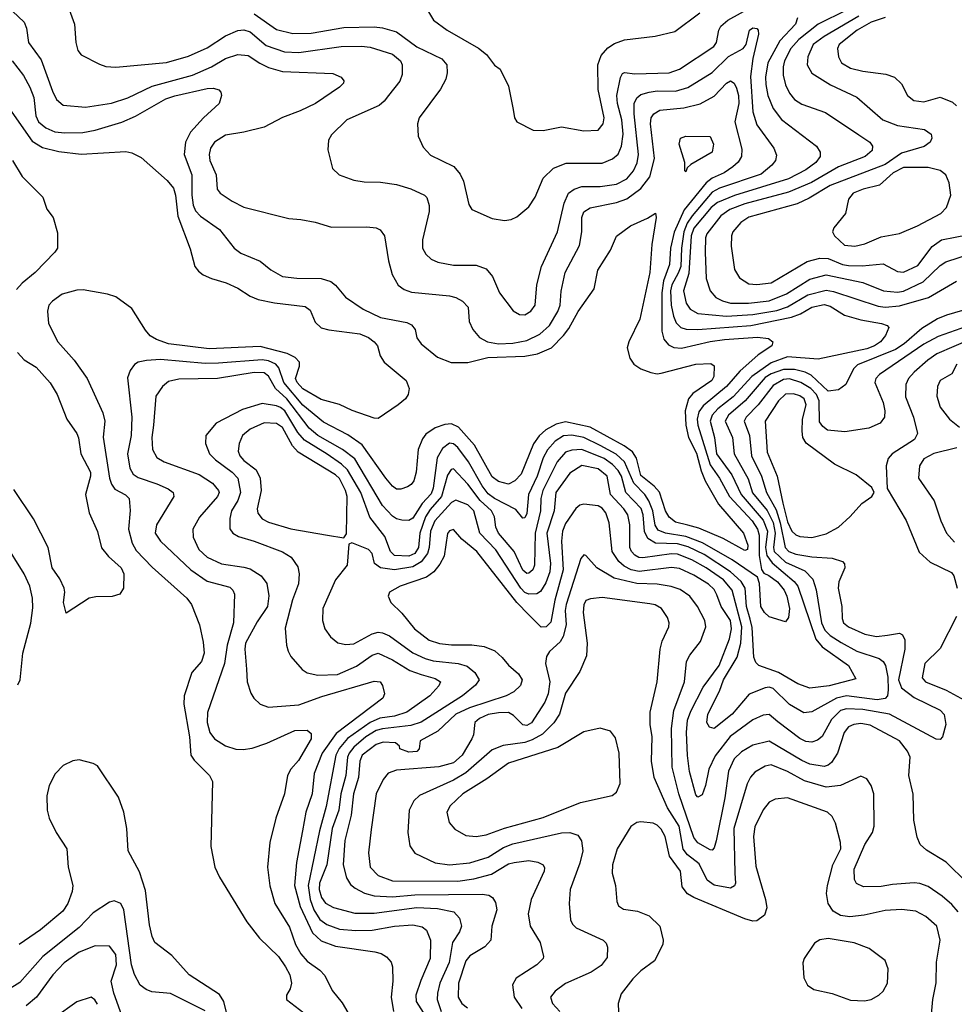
# Model space of a CAD drawing. Extents: x 997026 to 1115308, y 536381 to 619039.
# Tile 438 of 484: x 1097794 to 1102384, y 551211 to 556047. Entities that reach past the tile are written whole.
import ezdxf

# ---------------------------------------------------------------- set-up
doc = ezdxf.new("R2010")
doc.units = 0

msp = doc.modelspace()

# ---------------------------------------------------------------- linework, layer by layer
at = {"layer": '0CON20XD'}
for points in [[(1097730.6, 556115), (1097815.6, 556035), (1097827.8, 556005), (1097837.5, 555935), (1097899.2, 555849.2), (1097954.8, 555695), (1097974.8, 555654.8), (1098006.7, 555626.7), (1098116.3, 555616.3), (1098245, 555636.6), (1098325, 555662.8), (1098445, 555720.8), (1098642.2, 555775), (1098734.9, 555815.1), (1098805, 555855.8), (1098865, 555875.3), (1098915, 555871.6), (1098972.7, 555832.7), (1099015, 555812.6), (1099085, 555792.4), (1099331.8, 555781.8), (1099373.3, 555765), (1099386.1, 555746.1), (1099383.8, 555735), (1099364, 555715), (1099245.8, 555635), (1099171.3, 555598.7), (1099084.2, 555565.8), (1098995, 555519.5), (1098895, 555493.5), (1098805, 555478.9), (1098750, 555445), (1098730, 555415), (1098724.6, 555385), (1098727.5, 555355), (1098759.2, 555285), (1098764.2, 555215), (1098778, 555195), (1098837.5, 555155), (1098895, 555126.5), (1099115, 555070), (1099175, 555065.7)], [(1098030, 556115), (1098063.1, 556025), (1098069.4, 555935), (1098079.2, 555895), (1098095, 555874), (1098185, 555827.5), (1098217, 555817), (1098265, 555813.1), (1098515, 555836.7), (1098623.1, 555866.9), (1098715, 555909.1), (1098805, 555967.6), (1098865, 555993.1), (1098895, 555996.8), (1098925, 555986.4), (1099005, 555920), (1099095, 555888.3), (1099165.3, 555885.2), (1099372.5, 555915), (1099472.6, 555917.4), (1099515, 555912), (1099625, 555878), (1099664.7, 555845), (1099671.8, 555825), (1099671.8, 555778.2), (1099661.1, 555745), (1099605.4, 555675), (1099584.2, 555645.8), (1099558.6, 555625), (1099400, 555555), (1099325, 555481.2), (1099310.8, 555455), (1099307.3, 555407.3), (1099330, 555315), (1099363.3, 555285), (1099435, 555258.1), (1099485, 555250.5), (1099565, 555248.9), (1099645, 555236.7), (1099715, 555215.6), (1099781.2, 555185), (1099792.7, 555172.7), (1099805.6, 555134.4), (1099804.2, 555104.2), (1099771.8, 554965), (1099772.5, 554925), (1099788.1, 554895), (1099815, 554870), (1099847.5, 554855), (1099925, 554841.8), (1100035, 554840.5), (1100085, 554822.9), (1100116.1, 554786.1), (1100150.8, 554705), (1100217, 554617), (1100247.9, 554597.9), (1100275, 554596.7), (1100304.4, 554615), (1100325.5, 554645), (1100333.6, 554745), (1100357.1, 554835), (1100435.3, 555005), (1100467.3, 555145), (1100489.1, 555195), (1100516.9, 555215), (1100555, 555227.7), (1100645, 555228), (1100725, 555238.9), (1100774.9, 555265.1), (1100808.6, 555305), (1100825.9, 555344.1), (1100833, 555385), (1100812.1, 555585), (1100812.4, 555635), (1100825, 555662.1), (1100845, 555679.1), (1100885, 555691.2), (1100925, 555697), (1101015, 555696.1), (1101075.9, 555714.1)], [(1098945, 556074.8), (1099055, 555998.8), (1099135, 555978.3), (1099225, 555980.7), (1099385, 556008), (1099535, 556011.9), (1099575, 556007.5), (1099645, 555986.9), (1099745, 555913.1), (1099867.1, 555855), (1099891.9, 555825), (1099893.1, 555785), (1099886.5, 555755), (1099861.1, 555705), (1099755.8, 555565), (1099747.1, 555535), (1099750, 555475), (1099775, 555421.2), (1099812, 555382), (1099865, 555355.6), (1099925.3, 555325.3), (1099957.4, 555287.4), (1099973.1, 555253.1), (1099999.7, 555139.7), (1100015, 555114), (1100115, 555070), (1100175, 555060.8), (1100207.5, 555065), (1100235, 555078), (1100295, 555127.1), (1100325.3, 555174.7), (1100365, 555267.5), (1100415, 555317.5), (1100478.1, 555341.9), (1100655, 555341.2), (1100705, 555362.5), (1100733.1, 555386.9), (1100749.7, 555425), (1100757.1, 555485), (1100751.4, 555555), (1100729.6, 555635), (1100727, 555675), (1100745, 555763.3), (1100755, 555782), (1100765, 555787.1), (1100815, 555780), (1100984.4, 555785.6), (1101035, 555803.6), (1101202.9, 555915), (1101215.4, 555935), (1101226.9, 555995), (1101237.7, 556015), (1101271.8, 556045), (1101396.1, 556113.9)], [(1101855, 556092.9), (1101716, 556024), (1101620.2, 555949.8), (1101581.9, 555905), (1101549.6, 555845), (1101543.5, 555815), (1101544.3, 555774.3), (1101555, 555727.5), (1101573.9, 555685), (1101598.5, 555655), (1101635, 555632.2), (1101750.8, 555590.9), (1101915, 555480.5), (1101970, 555445), (1101982.5, 555425), (1101980.6, 555405), (1101946.7, 555375), (1101815, 555323.3), (1101682.2, 555247.8), (1101570.2, 555199.8), (1101355, 555142.4), (1101281.8, 555115), (1101236.6, 555083.5), (1101168.8, 554995), (1101162.8, 554975), (1101160, 554905), (1101164.6, 554775.4), (1101184.6, 554715), (1101212.3, 554682.3), (1101245.3, 554665.3), (1101284.8, 554654.8), (1101373.7, 554653.7), (1101475, 554665.9), (1101559.7, 554700.3), (1101675, 554772.4), (1101755, 554794.1), (1101935.2, 554755.2), (1102036, 554715), (1102105, 554708.5), (1102135, 554712.8), (1102231.1, 554758.9), (1102315, 554840), (1102341.8, 554858.2), (1102478.8, 554901.2)], [(1099801.1, 556085), (1099825.7, 556045), (1099893.1, 555995), (1100047.1, 555907.1), (1100085.8, 555875), (1100125, 555823.8), (1100153.9, 555803.9), (1100195, 555720), (1100218, 555605), (1100223.8, 555565), (1100235.8, 555545.8), (1100316.1, 555503.9), (1100365, 555502.5), (1100455, 555520.5), (1100565, 555500.5), (1100635, 555504.5), (1100658.9, 555535), (1100664.1, 555565), (1100634.1, 555704.1), (1100632.8, 555825), (1100649.3, 555870.7), (1100682.2, 555907.8), (1100715, 555930.4), (1100765, 555947.3), (1100915, 555965.9), (1101011, 555989), (1101135, 556080)], [(1101614.7, 556055), (1101604.7, 556025), (1101526.6, 555943.4), (1101467.7, 555835), (1101456.3, 555765), (1101457.9, 555727.9), (1101468.6, 555675), (1101495, 555610), (1101535.7, 555555.7), (1101707.3, 555425), (1101725.3, 555395.3), (1101726.1, 555375), (1101704, 555345), (1101655, 555308.6), (1101570.4, 555265), (1101305, 555183.7), (1101220.4, 555149.6), (1101190.5, 555125), (1101105, 555023.1), (1101091.4, 554985), (1101080.5, 554799.5), (1101053.8, 554715), (1101066.6, 554655), (1101086.8, 554625), (1101125, 554604.3), (1101265, 554590), (1101395, 554597.9), (1101511.7, 554618.3), (1101565, 554636.1), (1101665, 554695.2), (1101755, 554718.4), (1101791.5, 554711.5), (1102009.4, 554639.4), (1102045, 554634.8), (1102115, 554641.9), (1102257.4, 554682.6), (1102395, 554762.5)], [(1101915, 556064.3), (1101745.4, 555964.6), (1101691.4, 555925), (1101664.1, 555865), (1101661.1, 555825), (1101685, 555783.3), (1101776.2, 555726.2), (1101906.1, 555666.1), (1102033.3, 555555), (1102105, 555527.8), (1102237.2, 555507.2), (1102270, 555485), (1102274.5, 555465), (1102265.3, 555444.7), (1102235.7, 555424.3), (1102125, 555390.8), (1102045, 555334.9), (1101775, 555232.4), (1101670.7, 555169.3), (1101612.7, 555142.7), (1101375, 555076.4), (1101335, 555050), (1101296.2, 555005), (1101289.6, 554985), (1101288.9, 554935), (1101305, 554820), (1101328.8, 554778.8), (1101375, 554750), (1101415, 554745.4), (1101485, 554754.1), (1101660.9, 554859.1), (1101724.3, 554875.7), (1101765, 554873.1), (1101835, 554844), (1101865, 554838.7), (1101932.1, 554837.9), (1102035, 554848.2), (1102105, 554809.3), (1102135, 554806.6), (1102205, 554839.3), (1102275, 554932.5), (1102321.4, 554965), (1102455, 554991.6)], [(1102045, 556058), (1101975.9, 556034.1), (1101906.7, 555995), (1101819.3, 555925), (1101810.7, 555905), (1101815.4, 555865), (1101830.5, 555835), (1101875, 555809.3), (1101935, 555793.6), (1102048.5, 555778.5), (1102090, 555765), (1102125, 555732), (1102154.2, 555675), (1102185, 555650.5), (1102235, 555643.8), (1102315, 555666.5), (1102375, 555641.1), (1102395, 555624.2)], [(1101075.9, 555714.1), (1101195, 555787.6), (1101275, 555865.7), (1101347.1, 555905), (1101361.9, 555925), (1101377.5, 555995), (1101395, 556007.5), (1101415, 556004), (1101421.4, 555995), (1101421.9, 555975), (1101394.1, 555855.9), (1101383, 555767), (1101394.1, 555594.1), (1101415, 555530), (1101497.3, 555415), (1101511.1, 555381.1), (1101505.4, 555355), (1101488.6, 555331.4), (1101435, 555287.5), (1101231.5, 555218.5), (1101195, 555199.7), (1101096.7, 555083.3), (1101072.3, 555047.7), (1101054.9, 555005.1), (1101044, 554925), (1101040.4, 554835), (1101028.6, 554801.4), (1100996.6, 554745), (1100990.1, 554715), (1100994.2, 554645), (1101005, 554590.6), (1101017.8, 554557.8), (1101040.5, 554535), (1101066.9, 554526.9), (1101125, 554524.5), (1101385.3, 554544.7), (1101584.4, 554585.6), (1101628, 554602), (1101685, 554635.2), (1101745, 554647.3), (1101775, 554640.2), (1101844.8, 554594.8), (1101925, 554572.3), (1102026.2, 554555), (1102053.8, 554545), (1102062, 554535), (1102046.5, 554495), (1102021.2, 554465), (1101992.1, 554445), (1101955, 554430), (1101715, 554379.5), (1101565, 554390.4), (1101485, 554362), (1101389, 554295), (1101298, 554195), (1101223, 554135), (1101195, 554104.7), (1101184.8, 554075), (1101206, 553995), (1101216, 553915), (1101292, 553812), (1101337.2, 553715), (1101445, 553588.4), (1101467.2, 553535), (1101456.2, 553455), (1101463.3, 553415), (1101489.6, 553379.6), (1101597.9, 553287.9), (1101616, 553265), (1101703.4, 553003.4), (1101735, 552966.3), (1101864.5, 552875), (1101901.2, 552808.8), (1101770, 552775), (1101675, 552763.1), (1101615, 552784.1), (1101520.7, 552840.7), (1101424.1, 552874.1), (1101409.5, 552889.5), (1101400.3, 552915), (1101391.3, 553061.3), (1101382.2, 553102.2), (1101363.8, 553165), (1101356.9, 553255), (1101337, 553287), (1101285, 553335.5), (1101155, 553419.7), (1101077.3, 553457.3), (1101025, 553472.4), (1100915.9, 553475.9), (1100878.4, 553498.4), (1100862.7, 553532.7), (1100856.7, 553615), (1100846.4, 553646.4), (1100770.4, 553725), (1100748.8, 553805), (1100732.9, 553832.9), (1100705, 553862.2), (1100665, 553891), (1100555, 553935.8), (1100505, 553932.3), (1100475, 553922.3), (1100432.7, 553875), (1100362.9, 553735), (1100353.9, 553695), (1100351.8, 553635), (1100326.2, 553525), (1100323, 553367), (1100313.4, 553345), (1100295, 553328.2), (1100285, 553326.5), (1100265, 553342.4), (1100222.2, 553435), (1100144.8, 553525), (1100132, 553555), (1100125.2, 553605.2), (1100110.2, 553635), (1100055.9, 553685.9), (1099995, 553765.8), (1099925, 553841.5), (1099912.1, 553837.9), (1099895, 553809.1), (1099865.9, 553705), (1099809, 553641), (1099787.5, 553605), (1099758.4, 553525), (1099753.1, 553455), (1099735.2, 553425), (1099705, 553412), (1099635, 553415.2), (1099614.1, 553435), (1099587.7, 553507.7), (1099514, 553604), (1099469.2, 553725), (1099403.8, 553835), (1099373.9, 553863.9), (1099303.4, 553913.4), (1099191.8, 553981.8), (1099159.9, 554019.9), (1099095.2, 554125), (1099075, 554142.2), (1099055, 554149.4), (1098985, 554160.8), (1098887.4, 554132.6), (1098759.2, 554065), (1098708.6, 554005), (1098706.9, 553965), (1098725.5, 553915), (1098755.5, 553885), (1098837.3, 553825), (1098865.3, 553795), (1098878.6, 553725), (1098865.2, 553684.8), (1098834.7, 553635), (1098825, 553597.5), (1098826.3, 553546.3), (1098840.6, 553525), (1098868, 553508), (1098946, 553486), (1099085, 553433.5), (1099126.9, 553406.9), (1099159.1, 553359.1), (1099166.4, 553325), (1099163.8, 553276.2), (1099132.8, 553197.3), (1099098, 553058), (1099104.4, 552975), (1099112.9, 552945), (1099125, 552918.8), (1099180.8, 552855), (1099205, 552839.4), (1099257.2, 552827.2), (1099355, 552830.6), (1099448, 552872), (1099525, 552926.3), (1099555, 552935.3), (1099625, 552902.6), (1099710.6, 552850.6), (1099765, 552830), (1099835, 552810.3), (1099860, 552795), (1099852.2, 552775), (1099808.5, 552725), (1099695.2, 552644.8), (1099635, 552625.6), (1099563.1, 552616.9), (1099515, 552594.6), (1099404.3, 552515.7), (1099363.5, 552466.5), (1099345.9, 552435), (1099298.1, 552181.9), (1099266.9, 552063.1), (1099210.1, 551795), (1099220.4, 551725), (1099238, 551675), (1099267, 551627), (1099301.9, 551601.9), (1099365, 551580.4), (1099445, 551572.8), (1099525, 551574.8), (1099635, 551595.2), (1099725, 551600.3), (1099770.8, 551590.8), (1099792.5, 551575), (1099811.2, 551525), (1099810.4, 551435), (1099763.1, 551326.9), (1099738.8, 551255), (1099740.8, 551225), (1099797.9, 551135)], [(1097757.3, 555845), (1097811.8, 555771.8), (1097842.7, 555715), (1097863.4, 555665), (1097873.3, 555575), (1097885.3, 555545), (1097921.5, 555515), (1097966.6, 555496.6), (1098015, 555490.2), (1098102.9, 555492.9), (1098165, 555504.2), (1098295, 555543.6), (1098362.2, 555572.2), (1098512.1, 555657.9), (1098555, 555673.5), (1098715, 555709.4), (1098745, 555709.6), (1098771.7, 555701.7), (1098781.2, 555691.2), (1098784.4, 555675), (1098773.1, 555635), (1098695.9, 555564.1), (1098632.7, 555495), (1098608.7, 555445), (1098601.5, 555385), (1098639.7, 555285), (1098638.9, 555185), (1098646.2, 555136.2), (1098657.8, 555107.8), (1098682, 555082), (1098775, 555015.5), (1098847.8, 554925), (1098879.3, 554899.3), (1098975, 554860), (1099027.9, 554817.9), (1099085, 554785.4), (1099155, 554777.8), (1099275, 554776.2), (1099321.4, 554761.4), (1099345, 554742.9), (1099393.8, 554683.8), (1099480.8, 554625), (1099565, 554584.6), (1099695, 554558.9), (1099718.7, 554548.7), (1099735.7, 554525.7), (1099744.3, 554484.3), (1099766, 554455), (1099845, 554388.9), (1099912.6, 554362.6), (1099995, 554362.8), (1100093, 554387), (1100275, 554393.4), (1100336.3, 554406.3), (1100405, 554434.7), (1100464.2, 554495)], [(1099175, 555065.7), (1099245, 555052.5), (1099325, 555027.5), (1099498.7, 555028.7), (1099544.3, 555024.3), (1099564.4, 555014.4), (1099585.7, 554985), (1099605, 554862.5), (1099622.5, 554795), (1099653.1, 554743.1), (1099682.2, 554722.2), (1099718.3, 554708.3), (1099905, 554690.4), (1099935, 554682.9), (1099969.2, 554665), (1099995.6, 554635), (1100000.6, 554565), (1100018.5, 554525), (1100051.9, 554485), (1100091.2, 554465), (1100145.2, 554455.2), (1100215, 554458.5), (1100285, 554471.3), (1100347.9, 554502.1), (1100396.5, 554545), (1100436.5, 554613.5), (1100448.4, 554645), (1100453.3, 554713.3), (1100472, 554805), (1100542.7, 554937.3), (1100554.1, 555005), (1100554.7, 555075), (1100565, 555103.1), (1100595, 555121.8), (1100725, 555148.6), (1100775, 555167.3), (1100845, 555217.6), (1100889.3, 555275), (1100911.3, 555365), (1100891.3, 555535), (1100895.2, 555564.8), (1100908.7, 555585), (1100938.1, 555601.9), (1101055.9, 555614.1), (1101136.2, 555633.8), (1101205, 555671.1), (1101265, 555735.4), (1101285, 555747.1), (1101302.9, 555735), (1101315, 555710.6), (1101324, 555675), (1101325.4, 555634.6), (1101306.3, 555545), (1101340.2, 555410.2), (1101338.8, 555375), (1101322.8, 555347.2), (1101296, 555324), (1101253.6, 555295), (1101195, 555268.7), (1101165.1, 555244.9), (1101057.7, 555112.3), (1101007.4, 555002.6), (1100990.3, 554925), (1100985.9, 554845), (1100956.4, 554763.6), (1100947, 554705), (1100947.2, 554517.2), (1100957.4, 554477.4), (1100979.8, 554449.8), (1101006.6, 554436.6), (1101045, 554433.8), (1101185, 554465.9), (1101255.9, 554475.9), (1101417.5, 554487.5), (1101470.9, 554480.9), (1101493.1, 554465), (1101487.5, 554445), (1101420.1, 554399.9), (1101330.1, 554319.9), (1101264.8, 554245), (1101149.9, 554150.1), (1101129.9, 554120.1), (1101120.5, 554085), (1101124.8, 554055), (1101185, 553860.8), (1101231.1, 553795), (1101280.5, 553705), (1101390.7, 553585), (1101417.1, 553545), (1101425.1, 553515), (1101425.3, 553415.3), (1101436.6, 553346.6), (1101447.9, 553327.9), (1101472.4, 553317.6), (1101515, 553285.6), (1101548, 553245), (1101561, 553215), (1101574.2, 553155), (1101569.4, 553110.6), (1101555, 553088.8), (1101475, 553114), (1101452.4, 553135), (1101434.2, 553165), (1101427, 553277), (1101417.9, 553307.9), (1101293.1, 553393.1), (1101147.8, 553477.8), (1101065, 553507.8), (1100964.9, 553524.9), (1100929.8, 553539.8), (1100915, 553564.4), (1100903.1, 553635), (1100884.1, 553684.1), (1100864.1, 553715), (1100810.7, 553770.7), (1100765, 553874.8), (1100723.4, 553913.4), (1100645.3, 553955.3), (1100565, 553995.2), (1100505, 554006.1), (1100465, 554002.2), (1100424.2, 553975.8), (1100386.6, 553933.4), (1100364.1, 553895), (1100334.5, 553805), (1100293, 553715), (1100285, 553622), (1100275, 553600.8), (1100265, 553599.2), (1100230.9, 553640.9), (1100125.3, 553695), (1100095, 553717.2), (1100065, 553756.8), (1099998, 553875), (1099945.6, 553945), (1099925, 553963.7), (1099905, 553966.3), (1099870.2, 553939.8), (1099844.8, 553895.2), (1099825.2, 553745), (1099815, 553718.2), (1099770.2, 553669.8), (1099725, 553598.2), (1099705, 553586.5), (1099670.8, 553589.2), (1099645, 553594.7), (1099625, 553607.6), (1099575, 553660.8), (1099439.2, 553889.2), (1099378.4, 553935), (1099257.5, 554005), (1099215, 554040.4), (1099105, 554183.8), (1099050.4, 554235), (1099016, 554296), (1098995, 554311.6), (1098945, 554314.2), (1098765, 554284.7), (1098575, 554281.8), (1098525, 554269.2), (1098494.4, 554245), (1098462.6, 554197.4), (1098450.4, 554055), (1098443.4, 553995), (1098445.5, 553935), (1098467.1, 553897.1), (1098502.5, 553875), (1098675, 553813.4), (1098740.3, 553770.3), (1098770, 553735), (1098773.2, 553725), (1098765.4, 553705), (1098676.3, 553603.7), (1098644.5, 553545), (1098646.2, 553505), (1098673.9, 553445), (1098715, 553406.6), (1098785, 553374.7), (1098895, 553358.5), (1098925, 553348.8), (1098980, 553315), (1099006.7, 553276.7), (1099016.9, 553216.9), (1099010.3, 553165), (1098960.3, 553089.7), (1098903.2, 552985), (1098899.7, 552955), (1098907.3, 552857.3), (1098911.5, 552795), (1098929.4, 552739.4), (1098944.4, 552714.4), (1098975.5, 552685.5), (1099015, 552669.4), (1099165, 552682), (1099277.1, 552722.9), (1099535, 552798.5), (1099563.8, 552795), (1099575, 552776.7), (1099585.5, 552735), (1099576.7, 552715), (1099348.8, 552541.2), (1099279.3, 552445), (1099240.3, 552345), (1099229.5, 552245), (1099199.5, 552155), (1099182.9, 552062.9), (1099152.6, 551907.4), (1099143.9, 551795), (1099170.9, 551690.9), (1099231.5, 551561.5), (1099275, 551522.6), (1099345, 551496.5), (1099538.3, 551468.3), (1099569.8, 551459.8), (1099594.6, 551444.6), (1099617.4, 551417.4), (1099624.4, 551395), (1099625.6, 551325), (1099617.7, 551245), (1099629.2, 551175)], [(1097731.8, 555625), (1097855, 555450.6), (1097905, 555418.3), (1097985, 555400), (1098095, 555386.6), (1098315, 555400), (1098345, 555392.9), (1098389.8, 555369.8), (1098517.2, 555257.2), (1098548.8, 555218.8), (1098559.6, 555185), (1098571, 555081), (1098630.8, 554920.8), (1098654.4, 554835), (1098671.5, 554811.5), (1098695, 554793.5), (1098735, 554775.5), (1098808, 554755), (1098865, 554727.5), (1098925, 554688.5), (1098965, 554672.1), (1099045, 554656.2), (1099195, 554638.2), (1099219.8, 554619.8), (1099245, 554561.4), (1099275, 554533.8), (1099312.8, 554522.8), (1099465, 554503.7), (1099507.5, 554485), (1099534.8, 554464.8), (1099551.1, 554445), (1099564.5, 554395), (1099584.4, 554365), (1099691.9, 554275), (1099705.8, 554235), (1099702, 554205), (1099688.8, 554185), (1099652, 554155), (1099555, 554087.5), (1099535, 554089.2), (1099427.3, 554127.3), (1099365, 554157.1), (1099275, 554181.4), (1099185, 554233), (1099156, 554265), (1099148.4, 554285), (1099167.5, 554345), (1099167.8, 554365), (1099147.2, 554387.2), (1099107.5, 554407.5), (1098975, 554441.2), (1098725, 554430), (1098525, 554454.8), (1098465.6, 554475.6), (1098435, 554494), (1098411.1, 554521.1), (1098345, 554628.9), (1098265.3, 554685.3), (1098225, 554698.8), (1098105, 554719.1), (1098075, 554717.9), (1098002, 554698)], [(1101065, 555300), (1101060, 555305), (1101060, 555345), (1101032.5, 555435), (1101040, 555465), (1101065, 555473.8), (1101185, 555473.3), (1101200.6, 555435), (1101195, 555396.2), (1101090, 555335), (1101071.7, 555318.3), (1101065, 555300)], [(1097758, 555355), (1097805.9, 555275.9), (1097906.7, 555175), (1097926.4, 555116.4), (1097957.5, 555075), (1097979.5, 554999.5), (1097978.8, 554925), (1097966.2, 554905), (1097869.4, 554805), (1097805, 554752.5), (1097778.5, 554721.5)], [(1101895, 554934.6), (1101945, 554945.3), (1102025, 554979.5), (1102115, 554997.3), (1102204.2, 555035), (1102318.6, 555095), (1102345.6, 555125), (1102367.1, 555185), (1102358.5, 555245), (1102342.2, 555285), (1102315.2, 555305.2), (1102255, 555320), (1102135, 555320.2), (1102083.8, 555295), (1102016.7, 555233.3), (1101935.8, 555215), (1101886.9, 555195), (1101864.5, 555165), (1101850, 555095), (1101793.1, 555025), (1101785.6, 555005), (1101795.6, 554985), (1101845, 554938.9), (1101895, 554934.6)], [(1100464.2, 554495), (1100490.3, 554529.7), (1100536.6, 554613.4), (1100615.8, 554724.2), (1100632.9, 554817.1), (1100695.3, 554914.7), (1100725, 554984), (1100794, 555035), (1100877.7, 555072.3), (1100916, 555096), (1100920, 555075), (1100897.8, 554942.2), (1100889.2, 554805), (1100840, 554575), (1100785.6, 554465), (1100778.1, 554435), (1100790.8, 554385), (1100810, 554355), (1100845, 554331.9), (1100894, 554314), (1100925, 554307.9), (1100945, 554311.1), (1101115, 554354.7), (1101187.6, 554357.6), (1101205, 554346.7), (1101203.1, 554295), (1101192.5, 554275), (1101099.1, 554210.9), (1101078.9, 554185), (1101062.8, 554125), (1101064.8, 554055), (1101079.1, 553995), (1101118.1, 553918.1), (1101140.8, 553830.8), (1101161.2, 553781.2), (1101226.6, 553666.6), (1101348.5, 553525), (1101370, 553465), (1101368.2, 553445), (1101355, 553439.1), (1101248.8, 553498.8), (1101129, 553549), (1101075, 553563.4), (1101015, 553579.2), (1100983.1, 553603.1), (1100966.2, 553635), (1100936.2, 553726.2), (1100910.5, 553755), (1100845, 553808.7), (1100822.8, 553892.8), (1100804.1, 553924.1), (1100763, 553953), (1100594.9, 554044.9), (1100475, 554071.9), (1100429.2, 554060.8), (1100378.5, 554031.5), (1100345, 554002), (1100317.3, 553962.7), (1100256.8, 553815), (1100225, 553781.1), (1100195, 553764.7), (1100145, 553779.2), (1100115, 553800.7), (1100027.3, 553957.3), (1099948.4, 554045), (1099915, 554060.9), (1099882.2, 554057.8), (1099835, 554041.8), (1099789.2, 554010.8), (1099771.7, 553988.3), (1099751.1, 553935), (1099740.6, 553825), (1099728.9, 553781.1), (1099716.6, 553763.4), (1099698, 553752), (1099665, 553740.5), (1099645, 553741.2), (1099625, 553755.4), (1099591.3, 553795), (1099475, 553958.1), (1099405, 554008.4), (1099285, 554070.7), (1099185, 554152.9), (1099091.1, 554265), (1099066.6, 554336.6), (1099051.1, 554355), (1099015, 554371.6), (1098985, 554376), (1098770.5, 554359.5), (1098705, 554357.8), (1098485, 554377), (1098416.6, 554373.4), (1098375.5, 554364.5), (1098357.4, 554352.6), (1098336.2, 554323.8), (1098323.1, 554286.9), (1098344.2, 554094.2), (1098340.3, 554005), (1098322.4, 553915), (1098334.2, 553844.2), (1098350.4, 553815), (1098375, 553797.8), (1098467.3, 553767.3), (1098522.5, 553742.5), (1098546.9, 553725), (1098550.6, 553705), (1098465.5, 553565), (1098459.6, 553525), (1098485, 553485.5), (1098633.8, 553345), (1098715, 553289.1), (1098825, 553259.1), (1098840.6, 553245), (1098848.9, 553225), (1098844.1, 553085), (1098812, 552975), (1098800.2, 552885), (1098716.2, 552643.8), (1098714.2, 552595), (1098727.1, 552545), (1098751.1, 552515), (1098805, 552480.4), (1098855, 552464), (1098891.5, 552461.5), (1098935, 552468.1), (1099007.5, 552492.5), (1099145, 552554.7), (1099205, 552556.4), (1099225, 552540), (1099226, 552515), (1099162.3, 552407.7), (1099125.4, 552365), (1099109.6, 552335), (1099094.4, 552244.4), (1099052.2, 552125), (1099021.5, 552005), (1099010.5, 551885), (1099022.1, 551792.1), (1099046.2, 551705), (1099118.8, 551588.8), (1099148.4, 551505), (1099175, 551458.5), (1099205, 551422.9), (1099268.6, 551378.6), (1099292.7, 551352.7), (1099328.1, 551278.1), (1099378, 551218), (1099445, 551102.9)], [(1098002, 554698), (1097954.4, 554665), (1097937.5, 554645), (1097930.5, 554615), (1097934.5, 554555), (1097981.5, 554465), (1098061.8, 554375), (1098124.5, 554285), (1098201.9, 554115), (1098211.1, 554075), (1098203.7, 553996.3), (1098235.2, 553795), (1098245, 553765.6), (1098261.6, 553741.6), (1098313.1, 553713.1), (1098330.8, 553695), (1098336.2, 553636.2), (1098328.2, 553545), (1098345.9, 553475), (1098365, 553440.4), (1098445, 553357.7), (1098614.5, 553205), (1098636.7, 553175), (1098676.7, 553075), (1098695, 552990), (1098699.2, 552935), (1098686, 552895), (1098639.1, 552840.9), (1098600.8, 552725), (1098599.2, 552685), (1098626.9, 552525), (1098634.4, 552435), (1098649.8, 552409.8), (1098726, 552335), (1098740, 552305), (1098733.1, 551985), (1098751.5, 551885), (1098774.5, 551835), (1098908.5, 551615), (1098971.1, 551535), (1099064.7, 551444.7), (1099099.7, 551395), (1099120, 551355), (1099128.8, 551315), (1099122.6, 551287.4), (1099104.5, 551255), (1099103.5, 551235), (1099188.5, 551168.5)], [(1102475, 554633.7), (1102345.2, 554594.8), (1102302.4, 554577.6), (1102225, 554530.2), (1102137.8, 554455), (1102095, 554426.2), (1101908.4, 554351.6), (1101888.4, 554331.6), (1101851.2, 554255), (1101815, 554229.1), (1101765, 554221.7), (1101680.6, 554300.6), (1101652.1, 554315), (1101599.3, 554329.3), (1101545, 554328.2), (1101485, 554307.9), (1101455, 554288.5), (1101357.3, 554175), (1101275.2, 554105), (1101259.2, 554075), (1101294.4, 553995), (1101302.5, 553915), (1101371.5, 553791.5), (1101392.2, 553722.2), (1101465, 553636.7), (1101495, 553576.7), (1101504.9, 553525.1), (1101495.4, 553455), (1101500, 553435), (1101555, 553383.1), (1101649.2, 553339.2), (1101688.8, 553298.8), (1101706.2, 553246.2), (1101731.6, 553085), (1101748.7, 553048.7), (1101775, 553022.7), (1101827.7, 552987.7), (1101905, 552945.6), (1102015, 552908.4), (1102035, 552893.9), (1102047, 552875), (1102058, 552818), (1102059.8, 552755), (1102056.2, 552725), (1102045, 552712.6), (1102005, 552705.9), (1101855, 552725.2), (1101805.4, 552714.6), (1101685, 552646.6), (1101645, 552642), (1101575, 552684), (1101495, 552761), (1101475, 552768), (1101455, 552765.2), (1101376.6, 552733.4), (1101292.3, 552635), (1101205, 552565.4), (1101181.2, 552571.2), (1101169.4, 552595), (1101173.3, 552635), (1101230.8, 552749.2), (1101251.2, 552805), (1101317, 552915), (1101335.8, 552984.2), (1101341.3, 553065), (1101292.9, 553245), (1101249.8, 553295), (1101165.3, 553355), (1101095, 553393), (1101025, 553421.9), (1100995, 553423.9), (1100855, 553403), (1100835, 553405.2), (1100815, 553416.2), (1100798.1, 553435), (1100790.4, 553455), (1100789.8, 553565), (1100780.2, 553615), (1100761, 553645), (1100694.8, 553715), (1100678.6, 553805), (1100635, 553840.6), (1100555, 553857), (1100495, 553820), (1100427.6, 553725), (1100418.9, 553635), (1100382.6, 553525), (1100400, 553375), (1100396.8, 553335), (1100378.4, 553281.6), (1100352.4, 553237.6), (1100333.6, 553226.4), (1100294.8, 553224.8), (1100275, 553233.5), (1100255, 553253.8), (1100132.3, 553442.3), (1100053.9, 553525), (1100024.2, 553635), (1099995, 553663.2), (1099935, 553686.1), (1099915, 553676.1), (1099833.4, 553585), (1099811.5, 553535), (1099805.1, 553455), (1099796.4, 553425), (1099765.9, 553384.1), (1099725, 553358.9), (1099635, 553344.8), (1099566, 553355), (1099536, 553375), (1099524.2, 553425), (1099506.2, 553445), (1099425, 553477.5), (1099410, 553470), (1099401.7, 553368.3), (1099344.7, 553295.3), (1099282.5, 553155), (1099280.5, 553095), (1099292.5, 553055), (1099319.4, 553015), (1099355.4, 552985.4), (1099395, 552977.1), (1099435, 552981.8), (1099525, 553030.5), (1099555, 553037.9), (1099575, 553035.9), (1099610.6, 553020.6), (1099725, 552937.7), (1099785, 552909.1), (1099825, 552897), (1099946.7, 552885), (1099992, 552872), (1100029.6, 552839.6), (1100050, 552805), (1100032.6, 552777.4), (1099969.2, 552725), (1099765, 552596.7), (1099715, 552579.7), (1099575, 552563.8), (1099545, 552555.4), (1099493.2, 552525), (1099435, 552474.1), (1099411.6, 552445), (1099404, 552425), (1099396, 552335), (1099371.5, 552245), (1099361.8, 552165), (1099328.8, 552075), (1099301.6, 551895), (1099265.9, 551805), (1099265.2, 551775), (1099275.2, 551735.2), (1099295, 551707.5), (1099335, 551686.6), (1099439, 551659), (1099535, 551657.6), (1099745, 551685.9), (1099845, 551681.7), (1099925.3, 551665.2), (1099954.1, 551634.1), (1099963.2, 551595), (1099954.1, 551565.9), (1099919.6, 551515), (1099903.2, 551416.8), (1099857.5, 551315), (1099845.7, 551265), (1099844.8, 551235), (1099864, 551175)], [(1102555, 554579.6), (1102305, 554491.1), (1102235, 554452.3), (1102016.2, 554303.8), (1101998.4, 554285), (1101994.1, 554265), (1102035, 554166.2), (1102043.1, 554125), (1102041.8, 554095), (1102020.6, 554065), (1101965, 554040.3), (1101846.9, 554023.1), (1101761.3, 554031.3), (1101738.1, 554048.1), (1101722, 554072), (1101720.4, 554175), (1101706.6, 554205), (1101679.4, 554235), (1101630.7, 554265), (1101575, 554282.6), (1101545, 554279), (1101495, 554250.4), (1101420, 554155), (1101362.1, 554095), (1101352.8, 554075), (1101377.7, 554005), (1101388.8, 553905), (1101437.3, 553805), (1101461.5, 553725), (1101508.7, 553638.7), (1101528.5, 553575), (1101552.8, 553455), (1101571.9, 553435), (1101605, 553421.6), (1101685, 553408.4), (1101785, 553402.3), (1101835.5, 553385.5), (1101844.4, 553374.4), (1101847.1, 553355), (1101816.9, 553285), (1101813.3, 553255), (1101831.8, 553165), (1101832.9, 553105), (1101839.5, 553085), (1101864.4, 553065), (1101945, 553028.5), (1102002, 553018), (1102056.5, 553023.5), (1102115, 553034.3), (1102130, 553025), (1102141.5, 553001.5), (1102141.2, 552955), (1102109.9, 552805), (1102125, 552764.7), (1102187.5, 552717.5), (1102315, 552655.3), (1102333.7, 552633.7), (1102343.3, 552585), (1102326.5, 552525), (1102315, 552512), (1102295, 552512.9), (1102066.4, 552636.4), (1101935, 552659.2), (1101855, 552662.6), (1101825, 552653.3), (1101781.1, 552608.9), (1101735, 552526.5), (1101711.7, 552508.3), (1101685, 552498), (1101655, 552501.8), (1101625, 552515.9), (1101517.3, 552597.3), (1101475, 552633.5), (1101445, 552630.5), (1101395, 552608.2), (1101283.5, 552526.5), (1101209.7, 552430.3), (1101179.2, 552365), (1101161.5, 552285), (1101145, 552240), (1101125, 552227.5), (1101115, 552239.2), (1101083.7, 552353.7), (1101073.3, 552433.3), (1101069.4, 552545), (1101074.5, 552605.5), (1101089.6, 552650.4), (1101151.1, 552768.9), (1101228.5, 552875), (1101280, 553005), (1101290, 553055), (1101285.2, 553095), (1101239.2, 553165), (1101217.4, 553222.6), (1101205, 553247.3), (1101176.6, 553275), (1101105, 553318.8), (1101035, 553350.4), (1100995, 553356), (1100836.3, 553336.3), (1100797.5, 553345), (1100762.1, 553362.1), (1100736.2, 553386.2), (1100704.2, 553435), (1100688.4, 553575), (1100672.8, 553625), (1100655, 553647.2), (1100635, 553659.7), (1100565, 553667.9), (1100545, 553662.2), (1100524.4, 553645.6), (1100475, 553571.8), (1100458.9, 553535), (1100454, 553486), (1100462.3, 553345), (1100422, 553195), (1100401.7, 553088.3), (1100380, 553065), (1100355, 553063.6), (1100295, 553124.1), (1100234.9, 553184.9), (1100039.3, 553435), (1099964.7, 553494.7), (1099925, 553542.5), (1099905, 553536.4), (1099895, 553522.5), (1099878, 553412), (1099857.9, 553372.1), (1099828.2, 553335), (1099791.5, 553308.5), (1099662.5, 553265), (1099610, 553235), (1099603.8, 553215), (1099616.7, 553185), (1099671, 553131), (1099732.1, 553055), (1099805, 553000), (1099855, 552982.6), (1099915, 552976.3), (1100015, 552976.5), (1100075, 552968.5), (1100126.6, 552946.6), (1100164.1, 552914.1), (1100195, 552876.7), (1100243.6, 552833.6), (1100261.5, 552805), (1100252.7, 552777.3), (1100220, 552745), (1100182.5, 552725), (1100003, 552667), (1099936, 552635), (1099847.9, 552552.1), (1099761.2, 552505), (1099756.2, 552465), (1099745, 552452.9), (1099705, 552449.2), (1099660, 552465), (1099658.3, 552478.3), (1099640, 552495), (1099578.9, 552498.9), (1099545, 552487.3), (1099475.8, 552435), (1099464.8, 552405), (1099457.8, 552325), (1099433.5, 552245), (1099420.9, 552139.1), (1099390.8, 552015), (1099383.1, 551895), (1099398.3, 551831.7), (1099419.2, 551799.1), (1099440.7, 551780.7), (1099487.2, 551757.2), (1099535, 551743), (1099625, 551738.7), (1099735, 551748.2), (1100065, 551751.6), (1100097.5, 551747.5), (1100115.9, 551735.9), (1100131.1, 551711.1), (1100137.7, 551675), (1100113.3, 551595), (1100107.8, 551525), (1100077.7, 551492.3), (1100005, 551448.4), (1099984.8, 551425), (1099948.1, 551315), (1099946.8, 551245), (1099964.5, 551215), (1099993.9, 551193.9)], [(1102465, 554477.4), (1102297.7, 554405), (1102254, 554375), (1102187.7, 554315), (1102160, 554285), (1102145.5, 554255), (1102143.8, 554195), (1102184.1, 554095), (1102203.8, 554015), (1102188.2, 553985), (1102079.4, 553915), (1102058.6, 553891.4), (1102049.4, 553855), (1102054.2, 553744.2), (1102147.7, 553587.7), (1102211.1, 553431.1), (1102265, 553383.1), (1102371.2, 553331.2), (1102382, 553315), (1102397.5, 553255)], [(1097782.4, 554412.4), (1097816.2, 554376.2), (1097875, 554340.8), (1097943.8, 554263.8), (1097977.5, 554205), (1098024.5, 554085), (1098073.8, 554015), (1098082.4, 553992.4), (1098093.6, 553915), (1098141.2, 553825), (1098141.5, 553805), (1098117.1, 553715), (1098135.3, 553625), (1098175, 553533.3), (1098195, 553453.3), (1098230.2, 553410.2), (1098291.4, 553355), (1098304.3, 553325), (1098304.2, 553255), (1098285.6, 553224.4), (1098247, 553213), (1098167.3, 553212.7), (1098135, 553205.8), (1098021.7, 553131.7), (1098008.8, 553185), (1098016, 553235), (1098012.5, 553255), (1097990.9, 553300.9), (1097952.9, 553355), (1097933.7, 553453.7), (1097860.8, 553595), (1097765, 553740)], [(1102396.7, 554355), (1102372.7, 554307.3), (1102315, 554274), (1102302.2, 554245), (1102298, 554198), (1102315, 554144.3), (1102361.1, 554085), (1102410.5, 554045)], [(1101685, 553504.2), (1101755, 553521.8), (1101815, 553554.5), (1101873.3, 553606.7), (1101930.2, 553669.8), (1101978.8, 553705), (1101991.2, 553725), (1101978.3, 553748.3), (1101901.7, 553811.7), (1101795, 553863.3), (1101656, 553966), (1101640.5, 553995), (1101636.5, 554025), (1101638.1, 554085), (1101656.5, 554155), (1101646.4, 554185), (1101625, 554199.8), (1101595, 554209.8), (1101555, 554208), (1101521.2, 554175), (1101455.8, 554075), (1101465, 553922), (1101514.4, 553805), (1101542.2, 553672.2), (1101565, 553580.4), (1101586.6, 553535), (1101605, 553516.7), (1101625, 553507.8), (1101685, 553504.2)], [(1099385, 553502.5), (1099398.8, 553521.2), (1099401.9, 553705), (1099394.4, 553735), (1099365, 553792.7), (1099345, 553811.9), (1099161.8, 553921.8), (1099133.6, 553953.6), (1099085, 554043.5), (1099055, 554063.4), (1098995, 554066), (1098925.6, 554035), (1098888.5, 554005), (1098870.9, 553965), (1098867, 553927), (1098875.3, 553905), (1098895, 553882.4), (1098955.2, 553835.2), (1098974.7, 553795), (1098980.3, 553735), (1098960, 553645), (1098963.1, 553623.1), (1098984.5, 553595), (1099015, 553578.8), (1099125, 553546), (1099305, 553515.5), (1099385, 553502.5)], [(1102396.5, 553943.5), (1102284.2, 553915.8), (1102235, 553889.5), (1102212.9, 553855), (1102208.8, 553795), (1102285, 553684.2), (1102317.9, 553585), (1102346.1, 553525), (1102385, 553480.8)], [(1097785, 552780.5), (1097796.5, 552805), (1097809.3, 552935), (1097848, 553082), (1097858.3, 553158.3), (1097856.2, 553205), (1097843.8, 553265), (1097815, 553324.5), (1097715.5, 553485)], [(1102447, 551807), (1102345, 551908.9), (1102247.6, 551967.6), (1102217.1, 551995), (1102201.2, 552031.2), (1102185.4, 552115.4), (1102182.4, 552242.4), (1102161.2, 552335), (1102167.1, 552425), (1102154.7, 552454.7), (1102115, 552504.4), (1101970.8, 552580.9), (1101925, 552589.5), (1101890, 552585), (1101865, 552573.5), (1101842.4, 552545), (1101811.2, 552445), (1101781.4, 552398.6), (1101765, 552384.7), (1101745, 552378.6), (1101675, 552389.8), (1101635, 552407.6), (1101475, 552503.5), (1101395, 552482.9), (1101338.5, 552451.5), (1101303.6, 552416.4), (1101275.8, 552355), (1101257.2, 552225), (1101215, 552013.8), (1101205, 551980), (1101195, 551968), (1101185, 551970), (1101125, 552004), (1101105, 552029.6), (1101030.4, 552245), (1100998.1, 552375), (1100994.4, 552565.6), (1101006.3, 552653.7), (1101059.2, 552795), (1101068.2, 552895), (1101084.6, 552925), (1101138, 552992), (1101164.5, 553065), (1101158.8, 553095), (1101122.5, 553165), (1101084.4, 553215), (1101037.4, 553247.4), (1100993.4, 553263.4), (1100924.4, 553274.4), (1100825, 553277.5), (1100714.3, 553304.3), (1100629.1, 553355), (1100575, 553414.4), (1100565, 553418.6), (1100550.3, 553399.8), (1100477, 553175), (1100472.8, 553145), (1100477.7, 553075), (1100463.4, 553016.6), (1100449, 552991), (1100396.6, 552943.4), (1100381.3, 552918.7), (1100376.1, 552885), (1100397.4, 552795), (1100389, 552735), (1100373.7, 552695), (1100306.7, 552593.3), (1100285, 552579.8), (1100265, 552582.7), (1100219.6, 552629.6), (1100195, 552643.4), (1100145, 552643), (1100095, 552633.5), (1100052.5, 552615), (1100029.6, 552595), (1100021.8, 552535), (1100013.6, 552515), (1099967.5, 552435), (1099925, 552397.5), (1099852.2, 552377.8), (1099645, 552361.3), (1099604, 552346), (1099578.5, 552315), (1099543.9, 552245), (1099519.6, 552069.6), (1099507.3, 551955), (1099514.6, 551885), (1099555, 551844), (1099625, 551816.4), (1099945.2, 551814.8), (1100025, 551826.3), (1100110.7, 551849.3), (1100195, 551900), (1100222.2, 551907.8), (1100295, 551917.1), (1100338.8, 551908.8), (1100364.3, 551895), (1100371.3, 551881.3), (1100369.5, 551865), (1100306.4, 551725), (1100290.9, 551655), (1100300.4, 551595), (1100349.5, 551515), (1100367.1, 551445), (1100364.2, 551435), (1100334.3, 551405), (1100231.4, 551338.6), (1100214.4, 551305.6), (1100221.5, 551245), (1100259.3, 551189.3)], [(1102402.5, 551665), (1102371.7, 551701.7), (1102325, 551742.5), (1102255, 551790), (1102215, 551804.6), (1102187.4, 551807.4), (1102080.5, 551799.5), (1102025, 551788.7), (1101937.4, 551787.4), (1101903.6, 551803.6), (1101894.4, 551824.4), (1101891.5, 551875), (1101944.8, 551995.2), (1101982.1, 552055), (1101991.2, 552085), (1101989.6, 552245), (1101976.5, 552285), (1101955, 552318), (1101925, 552332), (1101824.7, 552285.3), (1101755, 552277.3), (1101648.6, 552308.6), (1101565, 552354.2), (1101485, 552386.6), (1101455, 552380.7), (1101405, 552351.2), (1101382.9, 552327.1), (1101366.2, 552293.8), (1101300.8, 552075), (1101305.9, 551855), (1101310, 551805), (1101305, 551793.1), (1101285, 551781.2), (1101205, 551795.7), (1101170.1, 551820.1), (1101130.2, 551900.2), (1101074.2, 551945), (1101052.5, 551972.5), (1101032, 552085), (1100975.3, 552175), (1100910.4, 552325), (1100896.2, 552405), (1100900.8, 552525), (1100890.8, 552585), (1100889.6, 552645), (1100924.5, 552795), (1100939.1, 552955), (1100949.5, 552995), (1100981.5, 553065), (1100983.5, 553085), (1100975, 553110), (1100945.6, 553155), (1100915, 553172.1), (1100888.1, 553178.1), (1100655, 553208.2), (1100597, 553203), (1100575, 553194), (1100565, 553173.3), (1100561.1, 553135), (1100580.8, 552985), (1100578.3, 552921.7), (1100544.2, 552845), (1100475, 552739.2), (1100444.7, 552635), (1100417.2, 552592.8), (1100361.8, 552538.2), (1100310.9, 552509.1), (1100275, 552497.2), (1100168.5, 552481.5), (1100115, 552461.1), (1099985, 552347.1), (1099925, 552311.3), (1099757, 552237), (1099729.4, 552210.6), (1099707.3, 552165), (1099700.5, 552055), (1099709.7, 551989.7), (1099735, 551952.9), (1099835, 551906.2), (1099905, 551895.3), (1100005, 551905.3), (1100095, 551932.7), (1100169.3, 551980.7), (1100215, 551999.2), (1100455, 552052.7), (1100495, 552054.5), (1100535, 552040.8), (1100553.4, 552013.4), (1100558.8, 551965), (1100544.3, 551904.3), (1100496.7, 551775), (1100492.2, 551705), (1100499.4, 551625), (1100508.6, 551605), (1100526.7, 551586.7), (1100660, 551525), (1100675, 551511.2), (1100681.4, 551491.4), (1100678.7, 551441.3), (1100648.9, 551401.1), (1100600.9, 551369.1), (1100475, 551312.2), (1100424.1, 551275.9), (1100400, 551245), (1100410.5, 551215), (1100446.7, 551175)], [(1102395.3, 553114.7), (1102315, 552958.1), (1102240, 552885), (1102226.7, 552815), (1102243.1, 552795), (1102344.4, 552754.4), (1102434.5, 552704.5)], [(1100035, 552034.6), (1100085, 552042.7), (1100174.8, 552075.2), (1100365, 552127.4), (1100548.1, 552201.9), (1100703, 552237), (1100725, 552253.3), (1100742.5, 552295), (1100737.5, 552445), (1100719.3, 552519.3), (1100695, 552552.5), (1100645, 552566.5), (1100565, 552548.2), (1100437.2, 552472.8), (1100195, 552394.7), (1100087.5, 552317.5), (1099969.6, 552245), (1099908.2, 552185), (1099891.3, 552155), (1099903.4, 552103.4), (1099930.9, 552070.9), (1099985, 552039.1), (1100035, 552034.6)], [(1098815.4, 551145), (1098796.9, 551225), (1098775, 551259.2), (1098626.5, 551355), (1098540.6, 551450.6), (1098458.1, 551515), (1098445, 551543.3), (1098431.1, 551601.1), (1098410.9, 551769.1), (1098381.8, 551861.8), (1098326.7, 551965), (1098319.1, 552075), (1098305.3, 552155), (1098278.5, 552228.5), (1098175, 552382.5), (1098155, 552393.5), (1098085, 552411.5), (1098055, 552406.2), (1098007, 552383), (1097967.6, 552342.4), (1097938.5, 552285), (1097927.5, 552235), (1097929.2, 552165), (1097939.1, 552125), (1097972.5, 552055), (1098025.5, 551975), (1098031.5, 551885), (1098054.5, 551795), (1098050.9, 551765), (1098030, 551705), (1098005, 551668.9), (1097895, 551577.1), (1097791.4, 551505)], [(1102272, 551162), (1102278.2, 551235), (1102294.6, 551315.4), (1102297.2, 551417.2), (1102314.6, 551525), (1102298.5, 551595), (1102245, 551642.5), (1102195, 551667.9), (1102125, 551676.8), (1102045, 551671.6), (1101940.8, 551649.2), (1101870.9, 551640.9), (1101825, 551647.1), (1101788.9, 551668.9), (1101763.8, 551705), (1101756.9, 551755), (1101761.6, 551795), (1101788.1, 551895), (1101827.1, 551975), (1101825.4, 552005), (1101800.5, 552100.5), (1101783.8, 552133.8), (1101760.8, 552155), (1101565, 552224.5), (1101505, 552217.5), (1101475, 552203.3), (1101444.8, 552165.2), (1101405, 552082), (1101398, 552035), (1101408.7, 551888.7), (1101429.4, 551820.6), (1101457.3, 551725), (1101462.9, 551685), (1101451.4, 551648.6), (1101415, 551620.5), (1101395, 551618.8), (1101355, 551630.4), (1101105.3, 551735.3), (1101074.1, 551754.1), (1101047.6, 551787.6), (1101039.6, 551865), (1100985, 551938.2), (1100963.7, 552035), (1100945, 552070.9), (1100925, 552091.1), (1100905, 552100.4), (1100845, 552107.5), (1100825, 552104.4), (1100795, 552084.2), (1100727.5, 551975), (1100704.6, 551895.4), (1100704.4, 551855), (1100720, 551795), (1100725.8, 551715.8), (1100734.5, 551694.5), (1100758.7, 551678.7), (1100827.6, 551667.6), (1100885.7, 551645), (1100938, 551595), (1100954, 551525), (1100952, 551505), (1100910.8, 551425), (1100845, 551374.4), (1100805.5, 551335), (1100748, 551262), (1100733.1, 551215), (1100734.5, 551174.5)], [(1098705, 551178.2), (1098535, 551263.6), (1098442, 551272), (1098415, 551283.1), (1098385.8, 551305), (1098357, 551357), (1098343.5, 551405), (1098305.4, 551675.4), (1098290, 551705), (1098258.3, 551718.3), (1098235, 551711.9), (1098155, 551660.4), (1098085, 551587.2), (1097906.7, 551445), (1097795, 551318.2), (1097685, 551250.3)], [(1098295.7, 551155.7), (1098255.7, 551265.7), (1098243.6, 551325), (1098268.4, 551405), (1098265, 551455.7), (1098235, 551495.5), (1098165, 551497.5), (1098085, 551466.7), (1098012.1, 551415), (1097956, 551355), (1097875.4, 551245), (1097825, 551203.4)], [(1101942.7, 551227.3), (1101975, 551234.2), (1102014.2, 551255.8), (1102034.1, 551275.9), (1102056, 551315), (1102060, 551385), (1102045, 551426.2), (1101966.2, 551485), (1101892.8, 551512.8), (1101765, 551534.6), (1101723.3, 551526.7), (1101698.3, 551511.7), (1101646.7, 551435), (1101640, 551415), (1101645, 551340), (1101663.8, 551305), (1101695, 551283.8), (1101785, 551264.2), (1101875, 551230.8), (1101942.7, 551227.3)], [(1098175, 551210.6), (1098162.7, 551232.7), (1098145, 551245.6), (1098075, 551222.9), (1097965, 551143.6)]]:
    msp.add_lwpolyline(points, dxfattribs=at)

doc.saveas('drawing.dxf')
